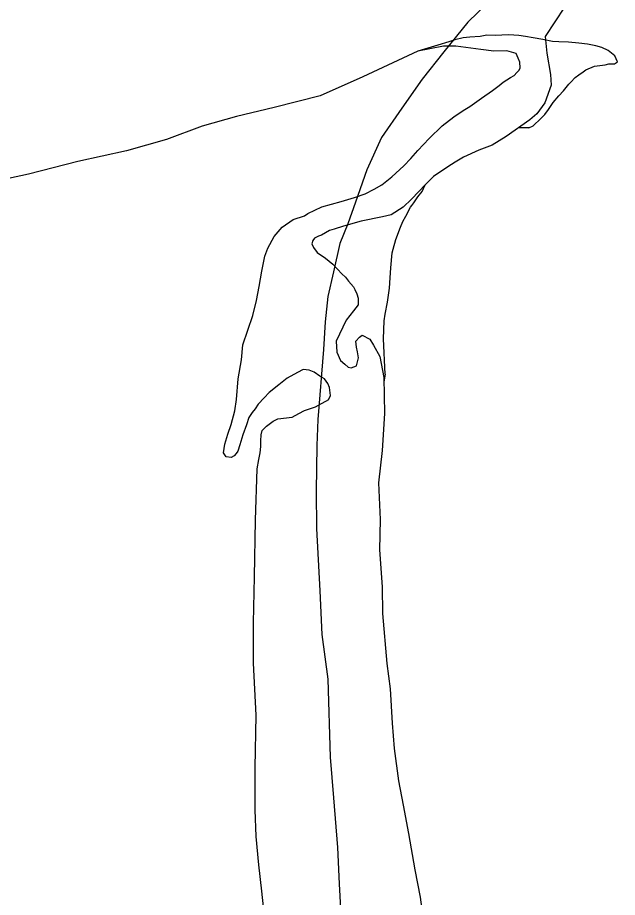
# Model space of a CAD drawing. Extents: x 1374139 to 1377472, y 1168351 to 1170484.
# Drawn here: x 1374687.49 to 1374702.6, y 1169816.11 to 1169838.25 of the extents above; entities that cross this region are included whole.
import ezdxf

# ---------------------------------------------------------------- set-up
doc = ezdxf.new("R2010")
doc.units = 0
doc.layers.add('Default', color=7, linetype='Continuous')

msp = doc.modelspace()

# ---------------------------------------------------------------- linework, layer by layer
at = {"layer": 'Default'}
for points in [[(1374699.57, 1169838.855), (1374698.829, 1169838.135), (1374698.229, 1169837.386), (1374697.678, 1169836.699), (1374697.168, 1169835.972), (1374696.657, 1169835.234), (1374696.288, 1169834.419), (1374695.998, 1169833.604), (1374695.805, 1169833.061), (1374695.611, 1169832.568), (1374695.45, 1169831.854), (1374695.308, 1169831.232), (1374695.236, 1169830.59), (1374695.195, 1169829.898), (1374695.057, 1169828.133), (1374695.025, 1169827.482), (1374695.009, 1169826.33), (1374695.021, 1169825.388), (1374695.1, 1169823.826), (1374695.153, 1169822.725), (1374695.307, 1169821.595), (1374695.361, 1169819.632), (1374695.444, 1169818.611), (1374695.549, 1169817.36), (1374695.59, 1169816.449), (1374695.653, 1169815.358)], [(1374701.262, 1169838.514), (1374700.782, 1169837.777), (1374700.817, 1169837.356), (1374700.913, 1169836.817)], [(1374701.262, 1169838.514), (1374700.782, 1169837.777), (1374700.817, 1169837.356), (1374700.913, 1169836.817)], [(1374700.37, 1169835.478), (1374700.48, 1169835.529), (1374700.667, 1169835.712), (1374700.766, 1169835.813), (1374700.864, 1169835.934), (1374700.982, 1169836.116), (1374701.12, 1169836.278), (1374701.238, 1169836.41), (1374701.376, 1169836.571), (1374701.425, 1169836.622), (1374701.534, 1169836.744), (1374701.623, 1169836.805), (1374701.732, 1169836.886), (1374701.801, 1169836.937), (1374702.02, 1169837.03), (1374702.159, 1169837.041), (1374702.289, 1169837.063), (1374702.378, 1169837.084), (1374702.388, 1169837.084), (1374702.528, 1169837.086), (1374702.598, 1169837.137), (1374702.536, 1169837.286), (1374702.364, 1169837.424), (1374702.204, 1169837.493), (1374702.053, 1169837.541), (1374701.843, 1169837.579), (1374701.623, 1169837.606), (1374701.363, 1169837.633), (1374701.123, 1169837.64), (1374700.963, 1169837.649), (1374700.723, 1169837.696), (1374700.472, 1169837.743), (1374700.282, 1169837.771), (1374700.112, 1169837.799), (1374699.862, 1169837.816), (1374699.683, 1169837.804), (1374699.533, 1169837.802), (1374699.313, 1169837.81), (1374699.143, 1169837.778), (1374698.884, 1169837.755), (1374698.714, 1169837.743), (1374698.505, 1169837.69), (1374698.356, 1169837.638), (1374698.077, 1169837.555)], [(1374700.37, 1169835.478), (1374700.48, 1169835.529), (1374700.667, 1169835.712), (1374700.766, 1169835.813), (1374700.864, 1169835.934), (1374700.982, 1169836.116), (1374701.12, 1169836.278), (1374701.238, 1169836.41), (1374701.376, 1169836.571), (1374701.425, 1169836.622), (1374701.534, 1169836.744), (1374701.623, 1169836.805), (1374701.732, 1169836.886), (1374701.801, 1169836.937), (1374702.02, 1169837.03), (1374702.159, 1169837.041), (1374702.289, 1169837.063), (1374702.378, 1169837.084), (1374702.388, 1169837.084), (1374702.528, 1169837.086), (1374702.598, 1169837.137), (1374702.536, 1169837.286), (1374702.364, 1169837.424), (1374702.204, 1169837.493), (1374702.053, 1169837.541), (1374701.843, 1169837.579), (1374701.623, 1169837.606), (1374701.363, 1169837.633), (1374701.123, 1169837.64), (1374700.963, 1169837.649), (1374700.723, 1169837.696), (1374700.472, 1169837.743), (1374700.282, 1169837.771), (1374700.112, 1169837.799), (1374699.862, 1169837.816), (1374699.683, 1169837.804), (1374699.533, 1169837.802), (1374699.313, 1169837.81), (1374699.143, 1169837.778), (1374698.884, 1169837.755), (1374698.714, 1169837.743), (1374698.505, 1169837.69), (1374698.356, 1169837.638), (1374698.077, 1169837.555)], [(1374699.717, 1169836.622), (1374699.905, 1169836.745), (1374699.995, 1169836.796), (1374700.064, 1169836.867), (1374700.123, 1169836.928), (1374700.152, 1169836.988), (1374700.14, 1169837.128), (1374700.099, 1169837.228), (1374700.048, 1169837.347), (1374699.817, 1169837.415), (1374699.488, 1169837.401), (1374699.157, 1169837.447), (1374698.527, 1169837.53), (1374698.218, 1169837.527), (1374697.57, 1169837.409), (1374696.815, 1169837.049), (1374696.189, 1169836.762), (1374695.116, 1169836.278), (1374693.951, 1169835.984), (1374693.005, 1169835.763), (1374692.139, 1169835.513), (1374691.244, 1169835.182), (1374690.238, 1169834.9), (1374689.013, 1169834.625), (1374687.768, 1169834.31), (1374686.633, 1169834.066)], [(1374699.717, 1169836.622), (1374699.905, 1169836.745), (1374699.995, 1169836.796), (1374700.064, 1169836.867), (1374700.123, 1169836.928), (1374700.152, 1169836.988), (1374700.14, 1169837.128), (1374700.099, 1169837.228), (1374700.048, 1169837.347), (1374699.817, 1169837.415), (1374699.488, 1169837.401), (1374699.157, 1169837.447), (1374698.527, 1169837.53), (1374698.218, 1169837.527), (1374697.57, 1169837.409), (1374696.815, 1169837.049), (1374696.189, 1169836.762), (1374695.116, 1169836.278), (1374693.951, 1169835.984), (1374693.005, 1169835.763), (1374692.139, 1169835.513), (1374691.244, 1169835.182), (1374690.238, 1169834.9), (1374689.013, 1169834.625), (1374687.768, 1169834.31), (1374686.633, 1169834.066)], [(1374698.077, 1169837.555), (1374697.57, 1169837.409)], [(1374698.077, 1169837.555), (1374697.57, 1169837.409)], [(1374700.913, 1169836.817), (1374700.927, 1169836.546), (1374700.772, 1169836.104), (1374700.566, 1169835.831), (1374700.388, 1169835.678), (1374699.794, 1169835.261), (1374699.447, 1169835.036), (1374699.109, 1169834.912), (1374698.721, 1169834.737), (1374698.513, 1169834.615), (1374698.325, 1169834.492), (1374697.968, 1169834.248), (1374697.771, 1169834.055), (1374697.416, 1169833.68), (1374697.198, 1169833.478), (1374696.901, 1169833.284), (1374696.682, 1169833.231), (1374696.144, 1169833.125), (1374695.696, 1169832.999), (1374695.467, 1169832.927), (1374695.348, 1169832.895), (1374695.149, 1169832.773), (1374695.07, 1169832.752), (1374694.97, 1169832.7), (1374694.931, 1169832.64), (1374694.902, 1169832.559), (1374694.943, 1169832.46), (1374695.035, 1169832.341), (1374695.246, 1169832.193), (1374695.428, 1169832.045), (1374695.55, 1169831.916), (1374695.661, 1169831.797), (1374695.752, 1169831.718), (1374695.823, 1169831.618), (1374695.955, 1169831.47), (1374695.985, 1169831.41), (1374696.037, 1169831.3), (1374696.068, 1169831.19), (1374696.07, 1169831.02), (1374695.952, 1169830.869), (1374695.765, 1169830.636), (1374695.512, 1169830.102), (1374695.535, 1169829.832), (1374695.628, 1169829.623), (1374695.729, 1169829.524), (1374695.82, 1169829.455), (1374695.89, 1169829.435), (1374696.029, 1169829.487), (1374696.076, 1169829.688), (1374696.055, 1169829.838), (1374696.023, 1169829.958), (1374696.011, 1169830.108), (1374696.1, 1169830.209), (1374696.169, 1169830.26), (1374696.36, 1169830.152), (1374696.452, 1169830.003), (1374696.615, 1169829.724), (1374696.712, 1169829.194), (1374696.733, 1169828.283), (1374696.675, 1169827.351), (1374696.585, 1169826.538), (1374696.626, 1169825.617), (1374696.605, 1169824.855), (1374696.677, 1169823.925), (1374696.685, 1169823.254), (1374696.79, 1169821.993), (1374696.878, 1169821.352), (1374696.929, 1169820.492), (1374696.977, 1169819.851), (1374697.086, 1169819.041), (1374697.204, 1169818.431), (1374697.333, 1169817.711), (1374697.494, 1169816.802), (1374697.632, 1169816.112), (1374697.698, 1169815.612)], [(1374700.913, 1169836.817), (1374700.927, 1169836.546), (1374700.772, 1169836.104), (1374700.566, 1169835.831), (1374700.388, 1169835.678), (1374699.794, 1169835.261), (1374699.447, 1169835.036), (1374699.109, 1169834.912), (1374698.721, 1169834.737), (1374698.513, 1169834.615), (1374698.325, 1169834.492), (1374697.968, 1169834.248), (1374697.771, 1169834.055), (1374697.416, 1169833.68), (1374697.198, 1169833.478), (1374696.901, 1169833.284), (1374696.682, 1169833.231), (1374696.144, 1169833.125), (1374695.696, 1169832.999), (1374695.467, 1169832.927), (1374695.348, 1169832.895), (1374695.149, 1169832.773), (1374695.07, 1169832.752), (1374694.97, 1169832.7), (1374694.931, 1169832.64), (1374694.902, 1169832.559), (1374694.943, 1169832.46), (1374695.035, 1169832.341), (1374695.246, 1169832.193), (1374695.428, 1169832.045), (1374695.55, 1169831.916), (1374695.661, 1169831.797), (1374695.752, 1169831.718), (1374695.823, 1169831.618), (1374695.955, 1169831.47), (1374695.985, 1169831.41), (1374696.037, 1169831.3), (1374696.068, 1169831.19), (1374696.07, 1169831.02), (1374695.952, 1169830.869), (1374695.765, 1169830.636), (1374695.512, 1169830.102), (1374695.535, 1169829.832), (1374695.628, 1169829.623), (1374695.729, 1169829.524), (1374695.82, 1169829.455), (1374695.89, 1169829.435), (1374696.029, 1169829.487), (1374696.076, 1169829.688), (1374696.055, 1169829.838), (1374696.023, 1169829.958), (1374696.011, 1169830.108), (1374696.1, 1169830.209), (1374696.169, 1169830.26), (1374696.36, 1169830.152), (1374696.452, 1169830.003), (1374696.615, 1169829.724), (1374696.712, 1169829.194), (1374696.733, 1169828.283), (1374696.675, 1169827.351), (1374696.585, 1169826.538), (1374696.626, 1169825.617), (1374696.605, 1169824.855), (1374696.677, 1169823.925), (1374696.685, 1169823.254), (1374696.79, 1169821.993), (1374696.878, 1169821.352), (1374696.929, 1169820.492), (1374696.977, 1169819.851), (1374697.086, 1169819.041), (1374697.204, 1169818.431), (1374697.333, 1169817.711), (1374697.494, 1169816.802), (1374697.632, 1169816.112), (1374697.698, 1169815.612)], [(1374693.712, 1169815.636), (1374693.644, 1169816.266), (1374693.566, 1169816.926), (1374693.498, 1169817.637), (1374693.479, 1169818.308), (1374693.476, 1169819.37), (1374693.5, 1169820.692), (1374693.434, 1169822.004), (1374693.431, 1169823.015), (1374693.457, 1169824.178), (1374693.48, 1169825.601), (1374693.524, 1169826.893), (1374693.571, 1169827.124), (1374693.599, 1169827.295), (1374693.617, 1169827.455), (1374693.615, 1169827.596), (1374693.623, 1169827.746), (1374693.652, 1169827.857), (1374693.76, 1169827.968), (1374693.928, 1169828.09), (1374694.048, 1169828.152), (1374694.407, 1169828.196), (1374694.575, 1169828.288), (1374694.714, 1169828.36), (1374694.993, 1169828.453), (1374695.072, 1169828.494), (1374695.33, 1169828.637), (1374695.33, 1169828.647), (1374695.369, 1169828.738), (1374695.346, 1169828.938), (1374695.305, 1169829.038), (1374695.224, 1169829.157), (1374695.103, 1169829.226), (1374694.962, 1169829.324), (1374694.832, 1169829.373), (1374694.682, 1169829.391), (1374694.543, 1169829.319), (1374694.285, 1169829.176), (1374694.067, 1169829.003), (1374693.83, 1169828.81), (1374693.701, 1169828.679), (1374693.554, 1169828.517), (1374693.475, 1169828.406), (1374693.396, 1169828.314), (1374693.318, 1169828.183), (1374693.26, 1169828.002), (1374693.163, 1169827.751), (1374693.087, 1169827.499), (1374693.039, 1169827.339), (1374692.999, 1169827.278), (1374692.95, 1169827.217), (1374692.871, 1169827.176), (1374692.741, 1169827.195), (1374692.68, 1169827.294), (1374692.707, 1169827.515), (1374692.784, 1169827.766), (1374692.871, 1169828.008), (1374692.966, 1169828.35), (1374693.003, 1169828.64), (1374693.046, 1169829.162), (1374693.13, 1169829.634), (1374693.166, 1169830.015), (1374693.416, 1169830.749), (1374693.511, 1169831.131), (1374693.577, 1169831.482), (1374693.642, 1169831.864), (1374693.717, 1169832.245), (1374693.795, 1169832.446), (1374693.951, 1169832.739), (1374694.158, 1169832.971), (1374694.435, 1169833.165), (1374694.714, 1169833.258), (1374694.803, 1169833.32), (1374695.151, 1169833.484), (1374695.638, 1169833.62), (1374695.977, 1169833.724), (1374696.245, 1169833.817), (1374696.474, 1169833.93), (1374696.662, 1169834.042), (1374696.919, 1169834.246), (1374697.216, 1169834.52), (1374697.393, 1169834.702), (1374697.571, 1169834.904), (1374697.856, 1169835.208), (1374698.182, 1169835.523), (1374698.479, 1169835.756), (1374698.717, 1169835.909), (1374698.885, 1169836.012), (1374699.173, 1169836.225), (1374699.45, 1169836.419), (1374699.618, 1169836.541), (1374699.717, 1169836.622)], [(1374693.712, 1169815.636), (1374693.644, 1169816.266), (1374693.566, 1169816.926), (1374693.498, 1169817.637), (1374693.479, 1169818.308), (1374693.476, 1169819.37), (1374693.5, 1169820.692), (1374693.434, 1169822.004), (1374693.431, 1169823.015), (1374693.457, 1169824.178), (1374693.48, 1169825.601), (1374693.524, 1169826.893), (1374693.571, 1169827.124), (1374693.599, 1169827.295), (1374693.617, 1169827.455), (1374693.615, 1169827.596), (1374693.623, 1169827.746), (1374693.652, 1169827.857), (1374693.76, 1169827.968), (1374693.928, 1169828.09), (1374694.048, 1169828.152), (1374694.407, 1169828.196), (1374694.575, 1169828.288), (1374694.714, 1169828.36), (1374694.993, 1169828.453), (1374695.072, 1169828.494), (1374695.33, 1169828.637), (1374695.33, 1169828.647), (1374695.369, 1169828.738), (1374695.346, 1169828.938), (1374695.305, 1169829.038), (1374695.224, 1169829.157), (1374695.103, 1169829.226), (1374694.962, 1169829.324), (1374694.832, 1169829.373), (1374694.682, 1169829.391), (1374694.543, 1169829.319), (1374694.285, 1169829.176), (1374694.067, 1169829.003), (1374693.83, 1169828.81), (1374693.701, 1169828.679), (1374693.554, 1169828.517), (1374693.475, 1169828.406), (1374693.396, 1169828.314), (1374693.318, 1169828.183), (1374693.26, 1169828.002), (1374693.163, 1169827.751), (1374693.087, 1169827.499), (1374693.039, 1169827.339), (1374692.999, 1169827.278), (1374692.95, 1169827.217), (1374692.871, 1169827.176), (1374692.741, 1169827.195), (1374692.68, 1169827.294), (1374692.707, 1169827.515), (1374692.784, 1169827.766), (1374692.871, 1169828.008), (1374692.966, 1169828.35), (1374693.003, 1169828.64), (1374693.046, 1169829.162), (1374693.13, 1169829.634), (1374693.166, 1169830.015), (1374693.416, 1169830.749), (1374693.511, 1169831.131), (1374693.577, 1169831.482), (1374693.642, 1169831.864), (1374693.717, 1169832.245), (1374693.795, 1169832.446), (1374693.951, 1169832.739), (1374694.158, 1169832.971), (1374694.435, 1169833.165), (1374694.714, 1169833.258), (1374694.803, 1169833.32), (1374695.151, 1169833.484), (1374695.638, 1169833.62), (1374695.977, 1169833.724), (1374696.245, 1169833.817), (1374696.474, 1169833.93), (1374696.662, 1169834.042), (1374696.919, 1169834.246), (1374697.216, 1169834.52), (1374697.393, 1169834.702), (1374697.571, 1169834.904), (1374697.856, 1169835.208), (1374698.182, 1169835.523), (1374698.479, 1169835.756), (1374698.717, 1169835.909), (1374698.885, 1169836.012), (1374699.173, 1169836.225), (1374699.45, 1169836.419), (1374699.618, 1169836.541), (1374699.717, 1169836.622)], [(1374700.37, 1169835.478), (1374700.1, 1169835.476)], [(1374700.37, 1169835.478), (1374700.1, 1169835.476)], [(1374696.751, 1169829.275), (1374696.71, 1169830.166), (1374696.724, 1169830.617), (1374696.752, 1169830.788), (1374696.808, 1169831.089), (1374696.854, 1169831.44), (1374696.871, 1169831.701), (1374696.888, 1169831.951), (1374696.923, 1169832.332), (1374696.952, 1169832.423), (1374697.019, 1169832.664), (1374697.135, 1169832.976), (1374697.193, 1169833.117), (1374697.271, 1169833.248), (1374697.388, 1169833.48), (1374697.418, 1169833.52), (1374697.467, 1169833.591), (1374697.575, 1169833.742), (1374697.683, 1169833.874), (1374697.758, 1169834.042)], [(1374696.751, 1169829.275), (1374696.71, 1169830.166), (1374696.724, 1169830.617), (1374696.752, 1169830.788), (1374696.808, 1169831.089), (1374696.854, 1169831.44), (1374696.871, 1169831.701), (1374696.888, 1169831.951), (1374696.923, 1169832.332), (1374696.952, 1169832.423), (1374697.019, 1169832.664), (1374697.135, 1169832.976), (1374697.193, 1169833.117), (1374697.271, 1169833.248), (1374697.388, 1169833.48), (1374697.418, 1169833.52), (1374697.467, 1169833.591), (1374697.575, 1169833.742), (1374697.683, 1169833.874), (1374697.758, 1169834.042)], [(1374696.751, 1169829.275), (1374696.717, 1169829.071)], [(1374696.751, 1169829.275), (1374696.717, 1169829.071)]]:
    msp.add_lwpolyline(points, dxfattribs=at)

doc.saveas('drawing.dxf')
